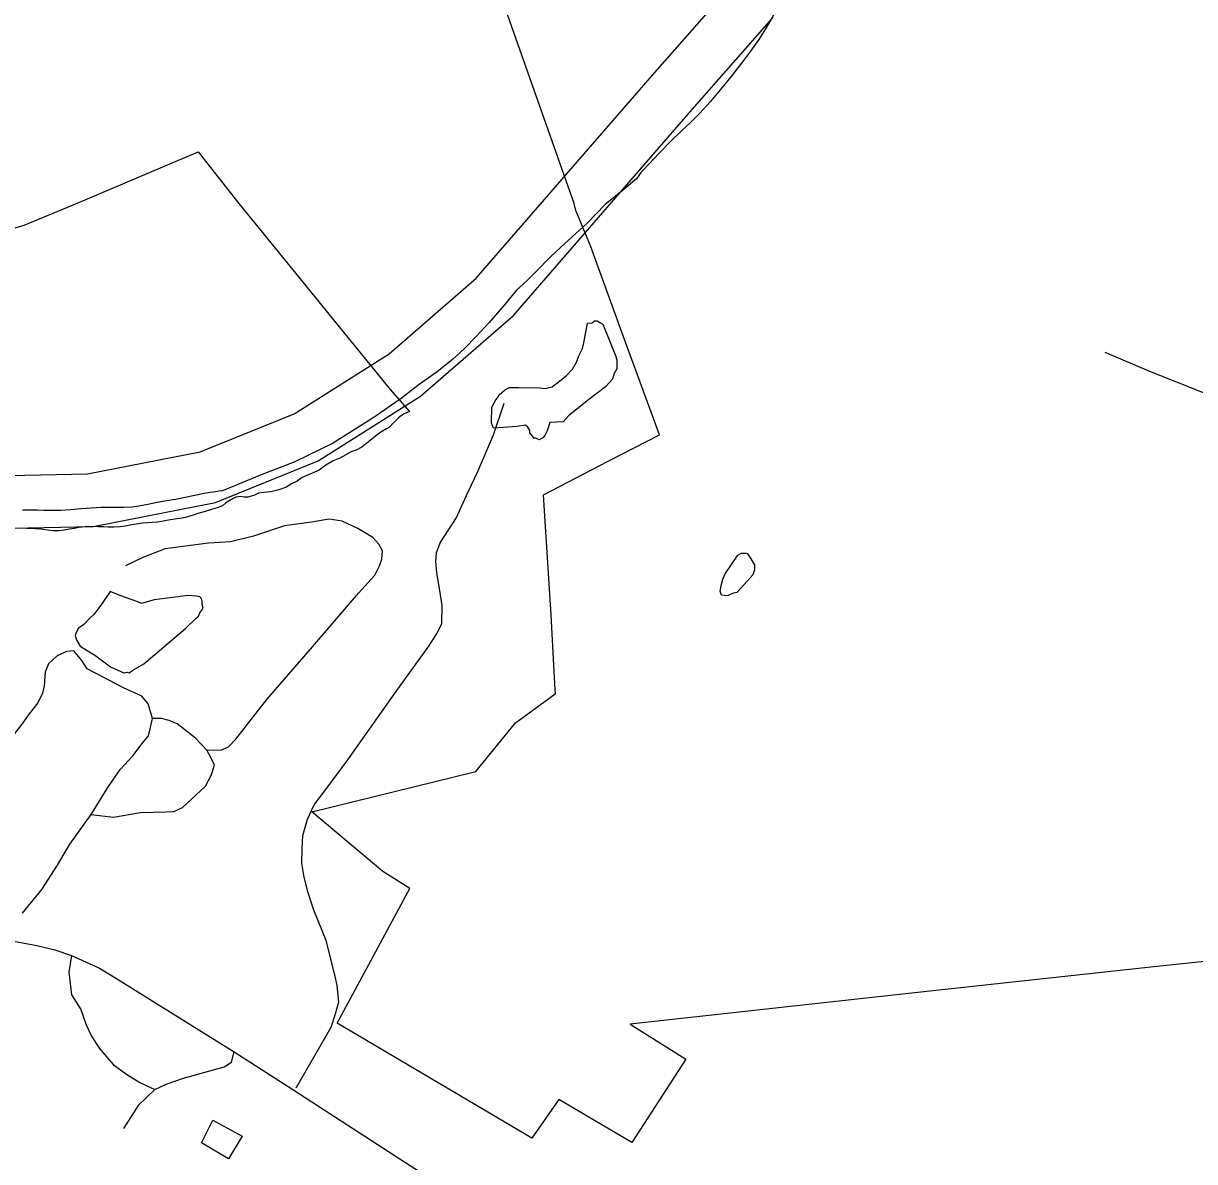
# Model space of a CAD drawing. Extents: x 2082433 to 2279600, y 546599 to 755198.
# Drawn here: x 2204457 to 2208110, y 657011 to 660561 of the extents above; entities that cross this region are included whole.
import ezdxf

# ---------------------------------------------------------------- set-up
doc = ezdxf.new("R2010")
doc.units = 0
for name, color, linetype in [('Exist Boundary Political City Limit New', 7, 'Continuous'), ('Exist Boundary Political Fire Districts', 7, 'Continuous'), ('Exist Hydrographic Misc Water Feature', 7, 'Continuous'), ('Exist Hydrographic River Shore', 7, 'Continuous'), ('Exist Road Non-System Type 51', 7, 'Continuous'), ('Exist Road Secondary Type 51 Attributed', 7, 'Continuous'), ('Map Preparation Boundary City Limit Buffer Line', 7, 'Continuous')]:
    doc.layers.add(name, color=color, linetype=linetype)

msp = doc.modelspace()

# ---------------------------------------------------------------- linework, layer by layer
at = {"layer": 'Exist Boundary Political City Limit New'}
for points in [[(2206116, 658470.9), (2206115.2, 658483.4), (2206112.2, 658540), (2206102.8, 658717.1), (2206085.2, 658992.4), (2206079.2, 659091.2), (2206280.5, 659196.4), (2206440.2, 659278.6), (2206331.5, 659575.9), (2206225.8, 659867.8), (2206180, 659978.2), (2206175, 660000), (2205893.2, 660799.6)], [(2202839.5, 659457.4), (2204458.8, 659932), (2204621.8, 660000), (2205002.2, 660161.2), (2205128.8, 660000), (2205601, 659419.7), (2205660.8, 659350.4), (2205642.2, 659342.6), (2205626.5, 659330.9), (2205613.5, 659317.6), (2205596.2, 659301.1), (2205589.2, 659297.1), (2205571, 659286.9), (2205554.5, 659274.2), (2205538, 659260.1), (2205512.5, 659240.1), (2205494.8, 659230.4), (2205481.2, 659225.6), (2205443.2, 659205.8), (2205422.5, 659196.6), (2205400, 659184), (2205379.2, 659168), (2205355.2, 659157.8), (2205326.2, 659144.8), (2205310.2, 659133.2), (2205291.2, 659124.2), (2205277.2, 659115)], [(2205277.2, 659115), (2205253.8, 659106.2), (2205228, 659100.4), (2205207.8, 659098.2), (2205189.5, 659096), (2205177.8, 659089.8), (2205156.8, 659083.8), (2205145, 659083.6), (2205133.5, 659085.4), (2205119, 659083.8), (2205111, 659079), (2205101, 659073), (2205086.5, 659064.6), (2205077.5, 659057.1), (2205063.8, 659051.7), (2205054, 659048.1), (2205039.8, 659043.8), (2205020, 659038.2), (2205001.2, 659032.5), (2204988.8, 659028.4), (2204975.8, 659024.4), (2204962, 659020.7), (2204945, 659017.2), (2204928.8, 659014.6), (2204915, 659012.5), (2204902.5, 659010.4), (2204887.8, 659008.1), (2204873.5, 659006.1), (2204859.5, 659004.6), (2204844.8, 659003.4), (2204829, 659002.1), (2204808.5, 658999.6), (2204789.2, 658996.5), (2204773.8, 658993.5), (2204758.5, 658991.4), (2204739.5, 658990.2), (2204721.2, 658990.1), (2204706, 658990.8), (2204690.2, 658991.6), (2204673, 658991.9), (2204660.5, 658991.4), (2204649, 658990.8), (2204640.2, 658990.2), (2204629.2, 658988.9), (2204615, 658986.4), (2204600.5, 658983.5), (2204584, 658980.6), (2204567.5, 658979), (2204550, 658979.1), (2204533.2, 658980.6), (2204517.5, 658982.8), (2204504.8, 658984.5), (2204493.5, 658985.2), (2204479.8, 658985.6), (2204466, 658986.1), (2204453.8, 658986.7)], [(2208476.8, 657670.9), (2207972.8, 657617.4), (2207284, 657542.3), (2206349, 657439.4), (2206491.8, 657350.7), (2206523, 657330.8), (2206354.5, 657070.7), (2206127.2, 657205.3), (2206042.8, 657083.9), (2205435, 657443.1), (2205484.2, 657533.5), (2205649.5, 657839.7), (2205662.2, 657863.4), (2205577.5, 657916), (2205356.5, 658102.3), (2205868.2, 658228.1), (2205992, 658379.7), (2206095.2, 658455.6), (2206116, 658470.9)]]:
    msp.add_lwpolyline(points, dxfattribs=at)
at = {"layer": 'Exist Boundary Political Fire Districts'}
for points in [[(2206792.3, 660580.2), (2206771.8, 660545), (2206750, 660511.7), (2206724.2, 660474.7), (2206696.7, 660437.7), (2206667.2, 660399.8), (2206634.6, 660360), (2206598.5, 660317.2), (2206566.3, 660281.4), (2206537.6, 660252.3), (2206508.7, 660225.1), (2206477.1, 660194.7), (2206438.7, 660156.1), (2206409, 660124.7), (2206383.2, 660097.4), (2206369.4, 660076.8), (2206330.3, 660044.2), (2206270.8, 659996.6), (2206214, 659937)], [(2206214, 659937), (2206145.9, 659875.1), (2206102.1, 659834.4), (2206053.7, 659785.1), (2206026.8, 659758.5), (2205994.4, 659729.8), (2205957.1, 659683.1), (2205909.7, 659628.9), (2205869.3, 659584.7), (2205832.8, 659547.3), (2205795.1, 659512.9), (2205747.7, 659474.5), (2205691.5, 659435.5), (2205639, 659394.9), (2205560.1, 659339.2), (2205544.9, 659328.6), (2205420.3, 659251.1), (2205303, 659194), (2205198.6, 659153.6), (2205077.2, 659103.6), (2205067.2, 659102), (2205049.7, 659099.7), (2205038.7, 659098.3), (2205020.2, 659095), (2204991.3, 659088.9), (2204960.9, 659082.5), (2204931.4, 659076.8), (2204903.5, 659071.9), (2204874, 659066.7), (2204845.1, 659061.3), (2204817, 659056.1), (2204795.5, 659052.5), (2204768.8, 659051), (2204733.9, 659051.1), (2204699.1, 659051.1), (2204667.7, 659049.5), (2204637, 659046.9), (2204604.6, 659044.1), (2204573.2, 659042.4), (2204543.5, 659041.8), (2204519.7, 659042.5), (2204500.8, 659043.4), (2204477.2, 659043.6), (2204454.3, 659042.7)]]:
    msp.add_lwpolyline(points, dxfattribs=at)
at = {"layer": 'Exist Hydrographic Misc Water Feature'}
for points in [[(2205916.5, 659315.2), (2205917.9, 659364.9), (2205930.2, 659387), (2205935.8, 659393), (2205940.1, 659403.3), (2205957.7, 659417.3), (2205971.8, 659425.3), (2206001.6, 659425.7), (2206067.6, 659424.2), (2206084, 659422.2), (2206105.7, 659428.2), (2206129.5, 659446.5), (2206149.2, 659462.6), (2206169.3, 659482.7), (2206181.4, 659504.8), (2206189, 659524.7), (2206200.7, 659546.9), (2206204.6, 659564.9), (2206216.3, 659626.9), (2206230.2, 659627.2), (2206238, 659633.3), (2206246.2, 659633.3), (2206256.3, 659627.3), (2206264, 659623.3), (2206303, 659525.7), (2206307.1, 659511.7), (2206307.3, 659497.5), (2206307.5, 659483.7), (2206299.3, 659469.5), (2206293.8, 659451.7), (2206271.8, 659427.5), (2206224.1, 659391.3), (2206158.4, 659338.7), (2206140.2, 659318.7), (2206098.6, 659316.1), (2206090.8, 659290.1), (2206082.6, 659276.3), (2206076.6, 659268.3), (2206064.9, 659262), (2206054.9, 659268), (2206048.9, 659268.1), (2206044.8, 659273.9), (2206036.6, 659284.1), (2206036.6, 659291.8), (2206030.3, 659301.7), (2206022.3, 659307.8), (2205996.7, 659303.6), (2205922.8, 659299.2), (2205916.5, 659315.2)], [(2206633.8, 658778.2), (2206630.3, 658790.1), (2206634, 658812.2), (2206637.9, 658828.3), (2206645.6, 658844.2), (2206685, 658902.7), (2206696.7, 658908.6), (2206711.3, 658908.9), (2206715.2, 658906.7), (2206722.7, 658897), (2206737.5, 658872.9), (2206737.5, 658857.1), (2206731.8, 658840.9), (2206695.7, 658800.5), (2206681.9, 658786.4), (2206671.9, 658784.7), (2206652.2, 658776.3), (2206633.8, 658778.2)], [(2204726.8, 658789.1), (2204700.9, 658750.9), (2204677.3, 658718.7), (2204665, 658706.8), (2204645.2, 658686.7), (2204627.3, 658674.4), (2204619.7, 658658.5), (2204617.9, 658652.3), (2204621.8, 658638.3), (2204633.9, 658618.7), (2204682.1, 658588.7), (2204728.2, 658554.9), (2204770.4, 658535.6), (2204780.7, 658537.7), (2204786.6, 658535.6), (2204798.1, 658543.6), (2204832.2, 658564), (2204963.2, 658674.8), (2204995, 658704.9), (2205003.2, 658713), (2205006.9, 658722.9), (2205013, 658730.9), (2205016.9, 658737.3), (2205014.7, 658748.9), (2205014.7, 658759.1), (2205012.6, 658767.1), (2205006.9, 658772.8), (2204996.4, 658774.8), (2204970.8, 658776.6), (2204864.6, 658763.9), (2204825.2, 658751.6), (2204810.8, 658757.8), (2204760.8, 658775.5), (2204726.8, 658789.1)], [(2205012.6, 657069.8), (2205047.7, 657139.9), (2205138.5, 657090.5), (2205096.5, 657020.2), (2205012.6, 657069.8)]]:
    msp.add_lwpolyline(points, dxfattribs=at)
at = {"layer": 'Exist Hydrographic River Shore'}
for points in [[(2202103.1, 659112), (2202367.6, 659157.1), (2203085.3, 659162.2), (2203371.6, 659199.6), (2204118.1, 659144.8), (2204657.1, 659156.3), (2205008.4, 659224.7), (2205301.3, 659343.9), (2205597, 659530.5), (2205868.9, 659766.3), (2206419.2, 660400.2), (2206650.2, 660663.9), (2206786.1, 660976.7)], [(2202130.7, 658950.3), (2202382.1, 658993.2), (2203096.5, 658998.3), (2203376.2, 659034.7), (2204113.8, 658980.6), (2204674.7, 658992.6), (2205055.5, 659066.7), (2205376.5, 659197.4), (2205695.1, 659398.4), (2205985.1, 659649.9), (2206542.9, 660292.4), (2206791.7, 660576.5), (2206952.1, 660967.6)]]:
    msp.add_lwpolyline(points, dxfattribs=at)
at = {"layer": 'Exist Road Non-System Type 51'}
for points in [[(2209020.6, 659432.4), (2208923, 659435.7), (2208793, 659456.5), (2208600.6, 659503.3), (2208551.2, 659515), (2208518.7, 659516.3), (2208486.2, 659508.5), (2208449.8, 659487.7), (2208392.6, 659423.3), (2208356.2, 659389.5), (2208315.9, 659372.6), (2208286, 659371.3), (2208253.5, 659375.2), (2208218.4, 659384.3), (2208132.6, 659411.6), (2207970, 659476), (2207830.9, 659534.5)], [(2205307.2, 657241), (2205365.5, 657342.6), (2205416.3, 657430.8), (2205429.7, 657472.6), (2205440.2, 657510), (2205435.7, 657560.8), (2205428.2, 657593.7), (2205401.3, 657701.3), (2205362.5, 657795.4), (2205344.6, 657849.2), (2205332.6, 657898.5), (2205325.1, 657941.8), (2205326.6, 657986.7), (2205328.1, 658028.5), (2205343.1, 658079.3), (2205364, 658124.2), (2205393.9, 658163), (2205468.6, 658264.6), (2205616.5, 658473.8), (2205721.1, 658618.8), (2205745, 658656.2), (2205761.5, 658689), (2205763, 658745.8), (2205755.5, 658792.1), (2205746.5, 658847.4), (2205743.5, 658883.3), (2205745, 658910.2), (2205757, 658941.6), (2205806.3, 659017.8), (2205843.7, 659100), (2205873.6, 659164.2), (2205922.9, 659277.8), (2205955.7, 659376.4)], [(2205029.2, 658294.5), (2205074.1, 658296), (2205096.5, 658305), (2205118.9, 658328.9), (2205216, 658452.9), (2205358, 658617.3), (2205501.5, 658784.7), (2205552.3, 658840), (2205567.2, 658869.9), (2205574.7, 658890.8), (2205576.2, 658916.2), (2205565.7, 658937.1), (2205546.3, 658958), (2205500, 658986.4), (2205450.7, 659008.8), (2205410.3, 659014.8), (2205355, 659005.8), (2205271.3, 658993.9), (2205174.2, 658962.5), (2205102.5, 658944.6), (2205033.7, 658940.1), (2204899.2, 658922.2), (2204829, 658895.3), (2204775.2, 658869.9)], [(2204858.9, 658393.1), (2204845.4, 658439.5), (2204826, 658463.4), (2204769.2, 658488.8), (2204655.6, 658548.6), (2204639.2, 658574), (2204613.8, 658603.9), (2204591.4, 658602.4), (2204561.5, 658588.9), (2204534.6, 658563.5), (2204524.1, 658538.1), (2204521.2, 658494.8), (2204516.7, 658472.4), (2204501.7, 658442.5), (2204474.8, 658408.1), (2204455.4, 658379.7), (2204427, 658343.8), (2204398.6, 658311), (2204368.7, 658275.1), (2204267.1, 658151.1)], [(2204667.6, 658094.3), (2204719.9, 658178), (2204758.8, 658234.7), (2204799.1, 658278.1), (2204826, 658313.9), (2204846.9, 658339.4), (2204852.9, 658364.8), (2204858.9, 658393.1)], [(2205029.2, 658294.5), (2204993.4, 658331.9), (2204936.6, 658376.7), (2204911.2, 658387.2), (2204887.3, 658393.1), (2204858.9, 658393.1)], [(2204667.6, 658094.3), (2204737.8, 658085.3), (2204821.5, 658100.3), (2204900.7, 658101.7), (2204926.1, 658103.2), (2204953, 658115.2), (2205024.8, 658182.4), (2205042.7, 658215.3), (2205053.2, 658248.2), (2205041.2, 658272.1), (2205029.2, 658294.5)], [(2204453.9, 657786.4), (2204513.7, 657859.7), (2204563, 657935.9), (2204601.9, 658001.6), (2204667.6, 658094.3)], [(2204607.1, 657653.6), (2204598.1, 657602), (2204607.1, 657531.3), (2204636.2, 657486.1), (2204652.7, 657438.2), (2204669.1, 657402.4), (2204693, 657365), (2204710.9, 657344.1), (2204737.8, 657312.7), (2204781.2, 657281.3), (2204820, 657257.4), (2204866.4, 657236.5)], [(2204866.4, 657236.5), (2204902.2, 657252.9), (2204956, 657270.9), (2205083, 657306.7), (2205105.5, 657321.7), (2205114.3, 657354)], [(2204866.4, 657236.5), (2204814.1, 657185.7), (2204769.2, 657114)]]:
    msp.add_lwpolyline(points, dxfattribs=at)
at = {"layer": 'Exist Road Secondary Type 51 Attributed'}
msp.add_lwpolyline([(2204397.2, 657704.1), (2204498.2, 657685.1), (2204554.3, 657671.6), (2204607.1, 657653.6), (2204693.5, 657614.4), (2204733.9, 657590.8), (2205114.3, 657354), (2205282.6, 657245.2), (2205633.8, 657017.4), (2206592.7, 656401.3), (2207428.1, 655861.6), (2207658.2, 655725.8)], dxfattribs=at)
at = {"layer": 'Map Preparation Boundary City Limit Buffer Line'}
for points in [[(2206116, 658470.9), (2206115.2, 658483.4), (2206112.2, 658540), (2206102.8, 658717.1), (2206085.2, 658992.4), (2206079.2, 659091.2), (2206280.5, 659196.4), (2206440.2, 659278.6), (2206331.5, 659575.9), (2206225.8, 659867.8), (2206180, 659978.2), (2206175, 660000), (2205893.2, 660799.6)], [(2202839.5, 659457.4), (2204458.8, 659932), (2204621.8, 660000), (2205002.2, 660161.2), (2205128.8, 660000), (2205601, 659419.7), (2205660.8, 659350.4), (2205642.2, 659342.6), (2205626.5, 659330.9), (2205613.5, 659317.6), (2205596.2, 659301.1), (2205589.2, 659297.1), (2205571, 659286.9), (2205554.5, 659274.2), (2205538, 659260.1), (2205512.5, 659240.1), (2205494.8, 659230.4), (2205481.2, 659225.6), (2205443.2, 659205.8), (2205422.5, 659196.6), (2205400, 659184), (2205379.2, 659168), (2205355.2, 659157.8), (2205326.2, 659144.8), (2205310.2, 659133.2), (2205291.2, 659124.2), (2205277.2, 659115)], [(2205277.2, 659115), (2205253.8, 659106.2), (2205228, 659100.4), (2205207.8, 659098.2), (2205189.5, 659096), (2205177.8, 659089.8), (2205156.8, 659083.8), (2205145, 659083.6), (2205133.5, 659085.4), (2205119, 659083.8), (2205111, 659079), (2205101, 659073), (2205086.5, 659064.6), (2205077.5, 659057.1), (2205063.8, 659051.7), (2205054, 659048.1), (2205039.8, 659043.8), (2205020, 659038.2), (2205001.2, 659032.5), (2204988.8, 659028.4), (2204975.8, 659024.4), (2204962, 659020.7), (2204945, 659017.2), (2204928.8, 659014.6), (2204915, 659012.5), (2204902.5, 659010.4), (2204887.8, 659008.1), (2204873.5, 659006.1), (2204859.5, 659004.6), (2204844.8, 659003.4), (2204829, 659002.1), (2204808.5, 658999.6), (2204789.2, 658996.5), (2204773.8, 658993.5), (2204758.5, 658991.4), (2204739.5, 658990.2), (2204721.2, 658990.1), (2204706, 658990.8), (2204690.2, 658991.6), (2204673, 658991.9), (2204660.5, 658991.4), (2204649, 658990.8), (2204640.2, 658990.2), (2204629.2, 658988.9), (2204615, 658986.4), (2204600.5, 658983.5), (2204584, 658980.6), (2204567.5, 658979), (2204550, 658979.1), (2204533.2, 658980.6), (2204517.5, 658982.8), (2204504.8, 658984.5), (2204493.5, 658985.2), (2204479.8, 658985.6), (2204466, 658986.1), (2204453.8, 658986.7)], [(2208476.8, 657670.9), (2207972.8, 657617.4), (2207284, 657542.3), (2206349, 657439.4), (2206491.8, 657350.7), (2206523, 657330.8), (2206354.5, 657070.7), (2206127.2, 657205.3), (2206042.8, 657083.9), (2205435, 657443.1), (2205484.2, 657533.5), (2205649.5, 657839.7), (2205662.2, 657863.4), (2205577.5, 657916), (2205356.5, 658102.3), (2205868.2, 658228.1), (2205992, 658379.7), (2206095.2, 658455.6), (2206116, 658470.9)]]:
    msp.add_lwpolyline(points, dxfattribs=at)

doc.saveas('drawing.dxf')
